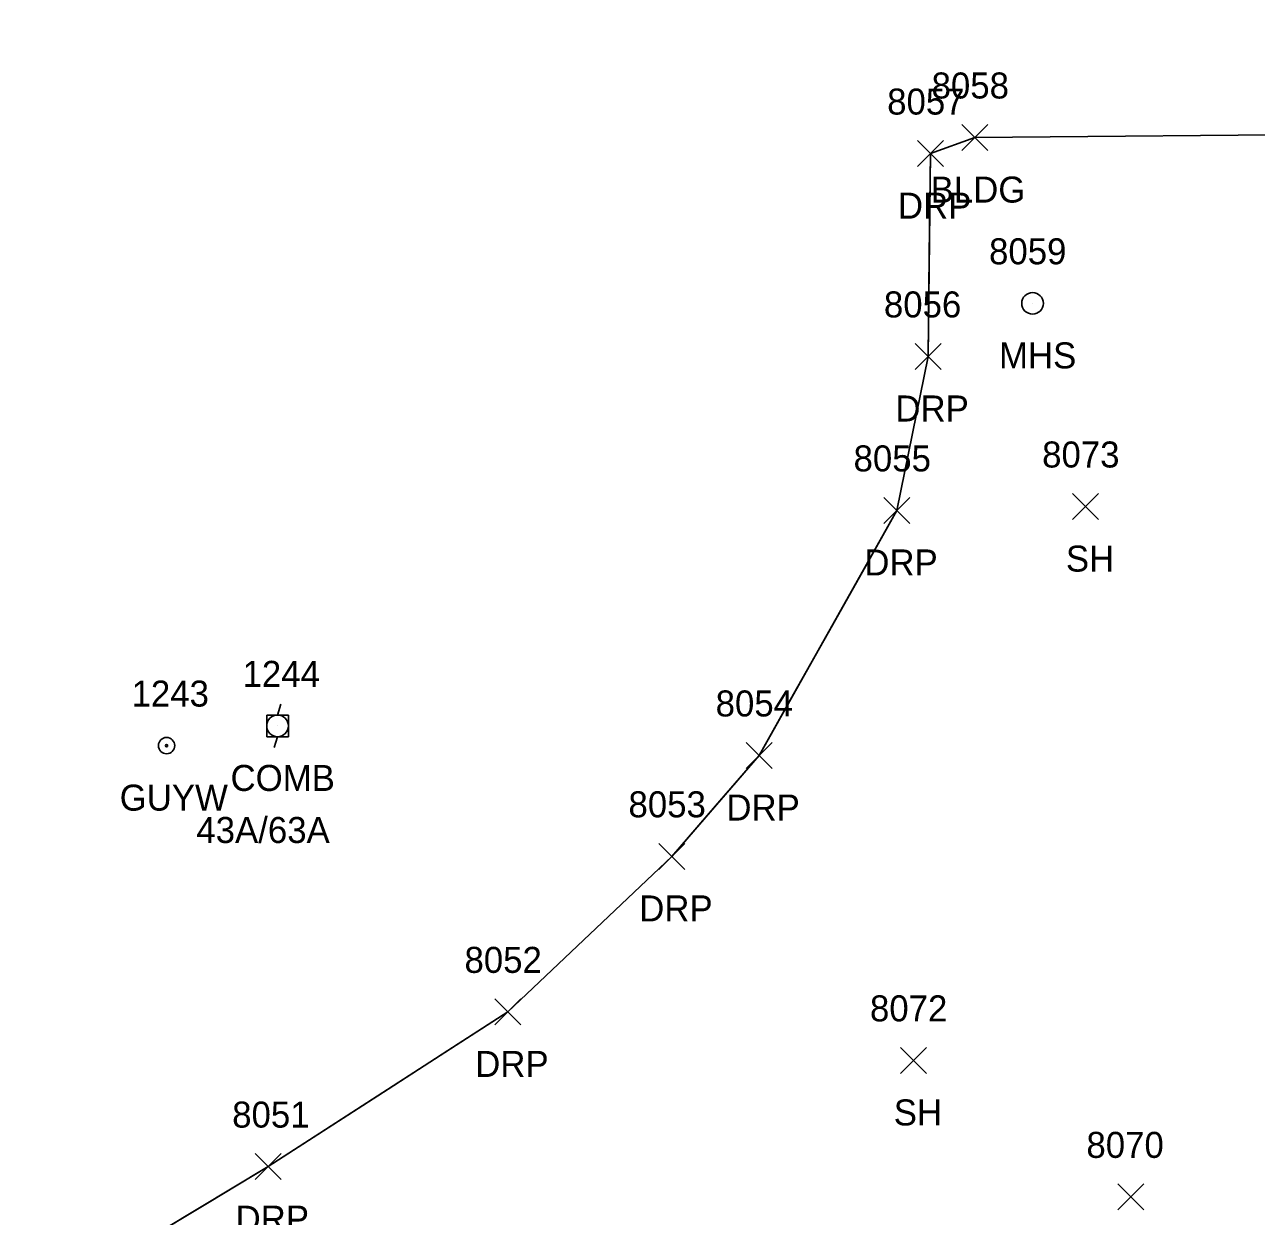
# Model space of a CAD drawing. Extents: x 1769141 to 1770911, y 735471 to 741449.
# Drawn here: x 1770121.6 to 1770216.3, y 736512.6 to 736604.2 of the extents above; entities that cross this region are included whole.
import ezdxf

# ---------------------------------------------------------------- set-up
doc = ezdxf.new("R2010")
doc.units = 0
for name, color, linetype in [('L_A', 7, 'Continuous'), ('L_I', 7, 'Continuous'), ('L_TIC', 7, 'Continuous'), ('LBC', 7, 'Continuous'), ('LSOGP', 7, 'Continuous'), ('R_A', 7, 'Continuous'), ('R_I', 7, 'Continuous'), ('R_TIC', 7, 'Continuous'), ('RDP', 7, 'Continuous'), ('U_A', 7, 'Continuous'), ('U_C', 7, 'Continuous'), ('U_I', 7, 'Continuous'), ('UP', 7, 'Continuous'), ('UPGW', 7, 'Continuous'), ('USMH', 7, 'Continuous')]:
    doc.layers.add(name, color=color, linetype=linetype)

msp = doc.modelspace()

# ---------------------------------------------------------------- linework, layer by layer
at = {"layer": 'L_TIC'}
for points in [[(1770193.638, 736594.509), (1770195.638, 736596.509)], [(1770195.638, 736594.509), (1770193.638, 736596.509)], [(1770202.139, 736566.145), (1770204.139, 736568.145)], [(1770204.139, 736566.145), (1770202.139, 736568.145)], [(1770188.902, 736523.572), (1770190.902, 736525.572)], [(1770190.902, 736523.572), (1770188.902, 736525.572)], [(1770205.631, 736513.078), (1770207.631, 736515.078)], [(1770207.631, 736513.078), (1770205.631, 736515.078)]]:
    msp.add_lwpolyline(points, dxfattribs=at)
at = {"layer": 'LBC'}
msp.add_lwpolyline([(1770194.638, 736595.509), (1770223.569, 736595.758), (1770239.845, 736595.916), (1770239.376, 736649.586), (1770238.877, 736694.802), (1770238.399, 736735.136), (1770238.268, 736761.392), (1770230.177, 736773.479), (1770221.425, 736767.508)], dxfattribs=at)
at = {"layer": 'LSOGP'}
msp.add_lwpolyline([(1770239.376, 736649.586), (1770239.845, 736595.916), (1770223.569, 736595.758), (1770194.638, 736595.509), (1770191.224, 736594.274), (1770191.127, 736586.477), (1770191.029, 736578.681), (1770189.834, 736572.763), (1770188.64, 736566.846), (1770185.989, 736562.136), (1770183.337, 736557.427), (1770180.686, 736552.717), (1770178.035, 736548.008), (1770174.684, 736544.131), (1770171.333, 736540.255), (1770165.027, 736534.277), (1770158.722, 736528.299), (1770154.116, 736525.326), (1770149.509, 736522.353), (1770144.902, 736519.379), (1770140.296, 736516.406), (1770135.613, 736513.592), (1770130.93, 736510.778)], dxfattribs=at)
at = {"layer": 'R_TIC'}
for points in [[(1770190.224, 736593.274), (1770192.224, 736595.274)], [(1770192.224, 736593.274), (1770190.224, 736595.274)], [(1770190.029, 736577.681), (1770192.029, 736579.681)], [(1770192.029, 736577.681), (1770190.029, 736579.681)], [(1770187.64, 736565.846), (1770189.64, 736567.846)], [(1770189.64, 736565.846), (1770187.64, 736567.846)], [(1770177.035, 736547.008), (1770179.035, 736549.008)], [(1770179.035, 736547.008), (1770177.035, 736549.008)], [(1770170.333, 736539.255), (1770172.333, 736541.255)], [(1770172.333, 736539.255), (1770170.333, 736541.255)], [(1770157.722, 736527.299), (1770159.722, 736529.299)], [(1770159.722, 736527.299), (1770157.722, 736529.299)], [(1770139.296, 736515.406), (1770141.296, 736517.406)], [(1770141.296, 736515.406), (1770139.296, 736517.406)]]:
    msp.add_lwpolyline(points, dxfattribs=at)
at = {"layer": 'RDP'}
msp.add_lwpolyline([(1770121.565, 736505.15), (1770140.296, 736516.406), (1770158.722, 736528.299), (1770171.333, 736540.255), (1770178.035, 736548.008), (1770188.64, 736566.846), (1770191.029, 736578.681), (1770191.224, 736594.274)], dxfattribs=at)
at = {"layer": 'UP'}
for p, q in [((1770141.262, 736551.95), (1770141.012, 736551.116)), ((1770140.178, 736549.45), (1770140.178, 736551.116)), ((1770140.178, 736551.116), (1770141.845, 736551.116)), ((1770141.012, 736550.283), (1770141.012, 736550.283)), ((1770141.845, 736551.116), (1770141.845, 736549.45)), ((1770141.845, 736549.45), (1770140.178, 736549.45)), ((1770140.762, 736548.616), (1770141.012, 736549.45))]:
    msp.add_line(p, q, dxfattribs=at)
msp.add_circle((1770141.012, 736550.283), 0.833, dxfattribs=at)
at = {"layer": 'UPGW'}
for radius in [0.625, 0.0833]:
    msp.add_circle((1770132.479, 736548.768), radius, dxfattribs=at)
at = {"layer": 'USMH'}
for p, q in [((1770199.066, 736582.764), (1770199.066, 736582.764)), ((1770199.899, 736582.764), (1770199.899, 736582.764))]:
    msp.add_line(p, q, dxfattribs=at)
msp.add_circle((1770199.066, 736582.764), 0.833, dxfattribs=at)

# ---------------------------------------------------------------- texts
at = {"layer": 'L_A'}
for s, p in [('BLDG', (1770191.229, 736590.509)), ('SH', (1770201.627, 736562.145)), ('SH', (1770188.39, 736519.572))]:
    msp.add_text(s, height=2, dxfattribs=at).set_placement(p)
at = {"layer": 'L_I'}
for s, p in [('8058', (1770191.3, 736598.509)), ('8073', (1770199.801, 736570.145)), ('8072', (1770186.563, 736527.572)), ('8070', (1770203.206, 736517.078))]:
    msp.add_text(s, height=2, dxfattribs=at).set_placement(p)
at = {"layer": 'R_A'}
for p in [(1770188.712, 736589.274), (1770188.517, 736573.681), (1770186.128, 736561.846), (1770175.523, 736543.008), (1770168.821, 736535.255), (1770156.21, 736523.299), (1770137.784, 736511.406)]:
    msp.add_text('DRP', height=2, dxfattribs=at).set_placement(p)
at = {"layer": 'R_I'}
for s, p in [('8057', (1770187.886, 736597.274)), ('8056', (1770187.635, 736581.681)), ('8055', (1770185.301, 736569.846)), ('8054', (1770174.696, 736551.008)), ('8053', (1770167.994, 736543.255)), ('8052', (1770155.384, 736531.299)), ('8051', (1770137.524, 736519.406))]:
    msp.add_text(s, height=2, dxfattribs=at).set_placement(p)
at = {"layer": 'U_A'}
for s, p in [('MHS', (1770196.483, 736577.764)), ('COMB', (1770137.397, 736545.283)), ('GUYW', (1770128.873, 736543.768))]:
    msp.add_text(s, height=2, dxfattribs=at).set_placement(p)
at = {"layer": 'U_C'}
msp.add_text('43A/63A', height=2, dxfattribs=at).set_placement((1770134.767, 736541.283))
at = {"layer": 'U_I'}
for s, p in [('8059', (1770195.719, 736585.764)), ('1244', (1770138.319, 736553.283)), ('1243', (1770129.786, 736551.768))]:
    msp.add_text(s, height=2, dxfattribs=at).set_placement(p)

doc.saveas('drawing.dxf')
